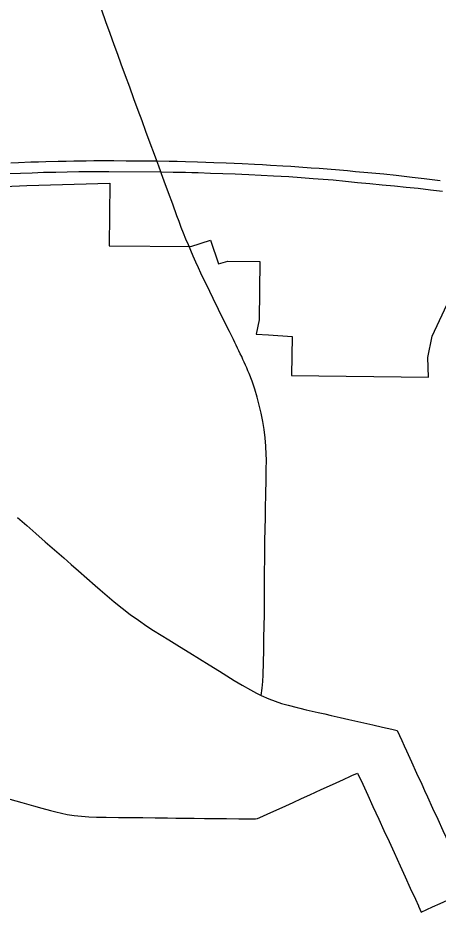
# Model space of a CAD drawing. Extents: x 0 to 34, y 0 to 22.
# Drawn here: x 4.4413 to 4.4954, y 19.7659 to 19.8811 of the extents above; entities that cross this region are included whole.
import ezdxf

# ---------------------------------------------------------------- set-up
doc = ezdxf.new("R2010")
doc.units = 0
for name, color, linetype in [('GM_X_Corporation', 7, 'Continuous'), ('GM_X_State_Route', 7, 'Continuous'), ('GM_X_US_Route', 7, 'Continuous')]:
    doc.layers.add(name, color=color, linetype=linetype)

msp = doc.modelspace()

# ---------------------------------------------------------------- linework, layer by layer
at = {"layer": 'GM_X_Corporation'}
msp.add_lwpolyline([(4.43572, 19.85922), (4.44247, 19.85952), (4.45314, 19.85981), (4.45308, 19.85173), (4.4636, 19.85164), (4.46612, 19.85249), (4.46715, 19.84942), (4.46833, 19.84978), (4.47249, 19.84971), (4.47237, 19.8422), (4.47198, 19.84035), (4.47357, 19.8403), (4.47665, 19.84008), (4.47655, 19.83502), (4.4942, 19.83484), (4.49411, 19.83737), (4.49469, 19.8401), (4.49883, 19.84898)], dxfattribs=at)
at = {"layer": 'GM_X_State_Route'}
for p, q in [((4.46357, 19.85113), (4.46326, 19.85188)), ((4.47761, 19.79218), (4.47844, 19.79199)), ((4.48948, 19.78947), (4.49016, 19.78932)), ((4.49107, 19.78732), (4.49135, 19.7867)), ((4.48431, 19.78349), (4.48506, 19.78383)), ((4.49293, 19.76666), (4.49327, 19.76591))]:
    msp.add_line(p, q, dxfattribs=at)
for points in [[(4.45679, 19.8692), (4.45625, 19.87068), (4.4557, 19.87217), (4.45516, 19.87365), (4.45461, 19.87514), (4.45416, 19.87638), (4.4537, 19.87762), (4.45317, 19.87911), (4.45264, 19.8806), (4.45211, 19.88209), (4.45184, 19.88283)], [(4.46326, 19.85188), (4.46295, 19.85262), (4.46265, 19.85337), (4.46235, 19.85412), (4.46207, 19.85487), (4.46178, 19.85562), (4.46124, 19.85711), (4.46069, 19.85859), (4.46015, 19.86008), (4.45979, 19.86104), (4.4597, 19.86129), (4.45944, 19.86201), (4.45919, 19.86269), (4.45889, 19.8635), (4.45834, 19.86498), (4.4578, 19.86647), (4.4573, 19.86783), (4.45679, 19.8692)], [(4.46906, 19.83966), (4.46855, 19.84071), (4.46785, 19.84213), (4.46715, 19.84355), (4.46646, 19.84497), (4.46602, 19.84586), (4.46558, 19.84676), (4.46523, 19.84748), (4.46488, 19.84821), (4.46455, 19.84893), (4.46421, 19.84966), (4.46389, 19.8504), (4.46357, 19.85113)], [(4.47323, 19.81937), (4.47324, 19.8199), (4.47327, 19.82148), (4.4733, 19.82285), (4.47332, 19.82422), (4.4733, 19.82486), (4.47324, 19.82593), (4.47315, 19.827), (4.47302, 19.82807), (4.47285, 19.82913), (4.47264, 19.83018), (4.4724, 19.83123), (4.47227, 19.83172), (4.47212, 19.83227), (4.47181, 19.83329), (4.47146, 19.83431), (4.47108, 19.83531), (4.47094, 19.83565), (4.47079, 19.83602), (4.47063, 19.83639), (4.47046, 19.83675), (4.47029, 19.83712), (4.47013, 19.83748), (4.46995, 19.83785), (4.46978, 19.83821), (4.4696, 19.83857), (4.46943, 19.83893), (4.46925, 19.83929), (4.46906, 19.83966)], [(4.47265, 19.79382), (4.47276, 19.79477), (4.47285, 19.79563), (4.47291, 19.79649), (4.47294, 19.79808), (4.47297, 19.79966), (4.47299, 19.80124), (4.47302, 19.80274), (4.47305, 19.80423), (4.47305, 19.80581), (4.47306, 19.8074), (4.47307, 19.80898), (4.47311, 19.81215), (4.47313, 19.81374), (4.47316, 19.81524), (4.47319, 19.81674), (4.47322, 19.81832), (4.47323, 19.81937)], [(4.44125, 19.81676), (4.44244, 19.81571), (4.44363, 19.81467), (4.44482, 19.81363), (4.44601, 19.81259), (4.4472, 19.81154), (4.44815, 19.81071), (4.44911, 19.80987), (4.45019, 19.80892), (4.45127, 19.80798), (4.45188, 19.80745), (4.45248, 19.80692), (4.4531, 19.8064), (4.45371, 19.80588), (4.45474, 19.80506), (4.45578, 19.80427), (4.45685, 19.8035), (4.45793, 19.80276), (4.45878, 19.80221), (4.45977, 19.80159), (4.46076, 19.80097), (4.46211, 19.80014), (4.46345, 19.7993), (4.46469, 19.79854), (4.46593, 19.79777), (4.46728, 19.79694), (4.46823, 19.79635), (4.46918, 19.79576), (4.47021, 19.79514), (4.47125, 19.79453), (4.47203, 19.79412), (4.47265, 19.79382)], [(4.47265, 19.79382), (4.47363, 19.7934), (4.47444, 19.79308), (4.47527, 19.7928), (4.47611, 19.79255), (4.47728, 19.79225), (4.47761, 19.79218)], [(4.47844, 19.79199), (4.47998, 19.79163), (4.48083, 19.79144), (4.48167, 19.79124)], [(4.48167, 19.79124), (4.48281, 19.79098), (4.48395, 19.79072)], [(4.48395, 19.79072), (4.4855, 19.79037), (4.48704, 19.79002), (4.48826, 19.78974), (4.48948, 19.78947)], [(4.49016, 19.78932), (4.49076, 19.78801), (4.49107, 19.78732)], [(4.49135, 19.7867), (4.49201, 19.78526), (4.49267, 19.78382), (4.49332, 19.78238), (4.49369, 19.78157), (4.49406, 19.78076)], [(4.46533, 19.77799), (4.46675, 19.77797), (4.46817, 19.77795), (4.46975, 19.77794), (4.4707, 19.77793), (4.47164, 19.77791), (4.4719, 19.77792), (4.47216, 19.77796), (4.47249, 19.77809), (4.4739, 19.77874), (4.47534, 19.7794), (4.47678, 19.78005), (4.47785, 19.78054), (4.47893, 19.78104), (4.48037, 19.78169), (4.48181, 19.78235), (4.48325, 19.78301), (4.48415, 19.78342), (4.48431, 19.78349)], [(4.48506, 19.78383), (4.48572, 19.78239), (4.48638, 19.78096), (4.48704, 19.77952), (4.48741, 19.7787), (4.48779, 19.77788)], [(4.43417, 19.78216), (4.43569, 19.78173), (4.43722, 19.7813), (4.43874, 19.78088), (4.44026, 19.78045), (4.44179, 19.78003), (4.44331, 19.7796), (4.44439, 19.7793), (4.44548, 19.77899), (4.44619, 19.77881), (4.44691, 19.77864), (4.44763, 19.7785), (4.44857, 19.77836), (4.44951, 19.77825), (4.45046, 19.77818), (4.45141, 19.77815), (4.45266, 19.77813)], [(4.49406, 19.78076), (4.49472, 19.77932), (4.49538, 19.77788), (4.49603, 19.77644), (4.49642, 19.77559), (4.49681, 19.77474)], [(4.45266, 19.77813), (4.45425, 19.77811), (4.45583, 19.7781), (4.45741, 19.77808), (4.45899, 19.77806), (4.46057, 19.77804), (4.46163, 19.77803), (4.46268, 19.77802)], [(4.46268, 19.77802), (4.46401, 19.778), (4.46533, 19.77799)], [(4.48779, 19.77788), (4.48845, 19.77644), (4.48911, 19.775), (4.48976, 19.77357), (4.49015, 19.77272), (4.49054, 19.77188)], [(4.49054, 19.77188), (4.4912, 19.77044), (4.49185, 19.769), (4.49251, 19.76756), (4.49289, 19.76674), (4.49293, 19.76666)], [(4.49327, 19.76591), (4.49471, 19.76657), (4.49568, 19.76701), (4.49666, 19.76746), (4.49809, 19.76811), (4.49953, 19.76877)]]:
    msp.add_lwpolyline(points, dxfattribs=at)
at = {"layer": 'GM_X_US_Route'}
for points in [[(4.44038, 19.86244), (4.4414, 19.86249), (4.44298, 19.86255), (4.44395, 19.86258), (4.44492, 19.86262), (4.4465, 19.86265), (4.4475, 19.86267), (4.44849, 19.86269), (4.45008, 19.86271), (4.45107, 19.86272), (4.45207, 19.86273), (4.45365, 19.86272), (4.45523, 19.86271), (4.45682, 19.8627), (4.45802, 19.8627), (4.45919, 19.86269), (4.4608, 19.86266), (4.46184, 19.86264), (4.46288, 19.86262), (4.46446, 19.86257), (4.4655, 19.86253), (4.46654, 19.8625), (4.46812, 19.86243), (4.46916, 19.86239), (4.4702, 19.86235), (4.47178, 19.86226), (4.47281, 19.86221), (4.47385, 19.86215), (4.47543, 19.86205), (4.47647, 19.86199), (4.4775, 19.86192), (4.47908, 19.8618), (4.48012, 19.86173), (4.48115, 19.86165), (4.48273, 19.86152), (4.48376, 19.86143), (4.4848, 19.86134), (4.48638, 19.86119), (4.48741, 19.86109), (4.48844, 19.861), (4.49002, 19.86083), (4.49105, 19.86072), (4.49208, 19.86061), (4.49365, 19.86043), (4.49469, 19.86031), (4.49572, 19.86018)], [(4.44007, 19.86106), (4.44165, 19.86112), (4.44312, 19.86117), (4.44459, 19.86123), (4.44618, 19.86125), (4.44765, 19.86128), (4.44913, 19.8613), (4.45071, 19.86132), (4.45186, 19.86133), (4.45301, 19.86134), (4.4597, 19.86129), (4.4613, 19.86125), (4.46288, 19.86122), (4.46371, 19.8612), (4.46454, 19.86118), (4.46612, 19.86112), (4.4677, 19.86106), (4.46928, 19.861), (4.47017, 19.86097), (4.47107, 19.86094), (4.47265, 19.86085), (4.47423, 19.86077), (4.47522, 19.86071), (4.4762, 19.86066), (4.47778, 19.86054), (4.47936, 19.86042), (4.48064, 19.86032), (4.48192, 19.86023), (4.4835, 19.86008), (4.48507, 19.85992), (4.48665, 19.85977), (4.48822, 19.85962), (4.4898, 19.85947), (4.49134, 19.85932), (4.49288, 19.85917), (4.49445, 19.85897), (4.49602, 19.85878)]]:
    msp.add_lwpolyline(points, dxfattribs=at)

doc.saveas('drawing.dxf')
